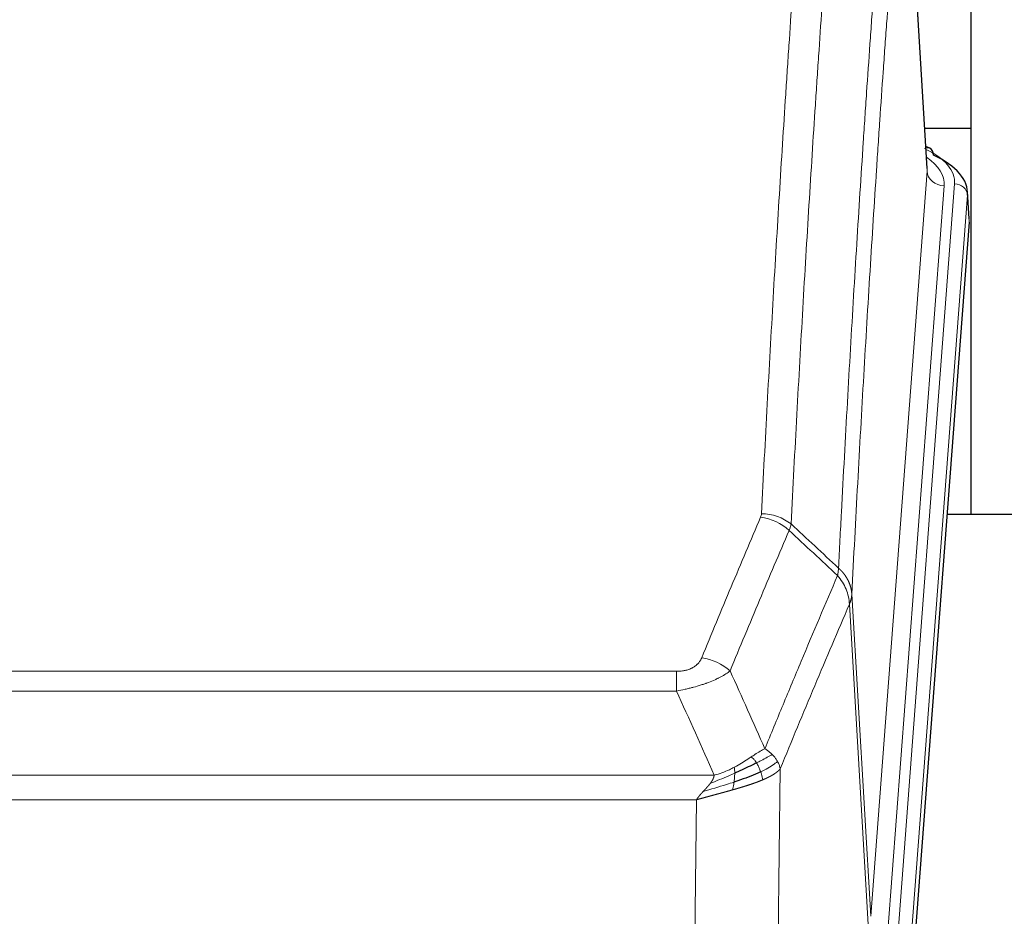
# Model space of a CAD drawing. Header units: inches. Extents: x 0 to 23760, y -13 to 16800.
# Tile 262 of 266: x 21047 to 21276, y 14096 to 14304. Entities that reach past the tile are written whole.
import ezdxf

# ---------------------------------------------------------------- set-up
doc = ezdxf.new("R2010")
doc.units = ezdxf.units.IN
doc.layers.add('1', color=7, linetype='Continuous', true_color=0xffffff)

msp = doc.modelspace()

# ---------------------------------------------------------------- linework, layer by layer
at = {"layer": '1', "color": 2, "linetype": 'Continuous', "lineweight": 25}
for p, q in [((21268.123, 14278.986), (21268.123, 14382.095)), ((21257.891, 14269.592), (21252.641, 14356.229)), ((21257.27, 14278.986), (21268.123, 14278.986)), ((21268.123, 14189.411), (21268.123, 14278.986)), ((21258.523, 14274.299), (21257.58, 14274.734)), ((21267.651, 14257.959), (21267.27, 14264.241)), ((21267.645, 14257.175), (21254.527, 14083.722)), ((21340.463, 14189.411), (21262.52, 14189.411))]:
    msp.add_line(p, q, dxfattribs=at)
at = {"layer": '1', "color": 110, "linetype": 'Continuous', "lineweight": 13}
for p, q in [((21257.887, 14269.016), (21252.639, 14355.606)), ((21244.82, 14096.243), (21257.887, 14269.016)), ((21261.879, 14265.59), (21248.813, 14092.817)), ((21251.16, 14092.664), (21264.271, 14266.025)), ((21267.265, 14263.455), (21254.154, 14090.094)), ((21267.645, 14257.175), (21267.265, 14263.455)), ((21240.444, 14170.92), (21244.82, 14096.243)), ((21244.239, 14094.334), (21239.888, 14168.586)), ((20994.452, 14153.039), (21199.794, 14153.039)), ((21199.794, 14148.475), (21199.794, 14153.039)), ((21199.794, 14148.475), (20994.452, 14148.475)), ((21223.845, 14130.442), (21222.887, 14054.791)), ((20985.72, 14128.996), (21208.526, 14128.996)), ((21204.413, 14123.252), (20989.833, 14123.252)), ((21203.445, 14046.756), (21204.413, 14123.252))]:
    msp.add_line(p, q, dxfattribs=at)
for centre, major_axis, ratio, start_param, end_param in [((21240.251, 14266.399), (24.034, 0.016), 0.461198, 6.2480186, 7.0671317), ((21257.265, 14271.575), (1.258, 2.724), 0.6272114, 6.2831797, 6.7581181), ((21237.86, 14265.964), (24.034, 0.016), 0.461198, 6.2480186, 6.8801307), ((21261.879, 14269.138), (3.989, -0.302), 0.8864705, 3.2608937, 4.7793301), ((21264.271, 14263.364), (2.991, -0.226), 0.8864705, 0.119301, 1.6377375), ((21219.49, 14181.291), (-9.987, 0.512), 0.8285973, 3.9974013, 4.7548106), ((21219.303, 14180.499), (-9.188, 3.948), 0.8056434, 4.2999866, 5.045624), ((21205.641, 14148.037), (9.245, -3.812), 0.7933159, 1.14397, 1.886928)]:
    msp.add_ellipse(centre, major_axis=major_axis, ratio=ratio, start_param=start_param, end_param=end_param, dxfattribs=at)
at = {"layer": '1', "color": 2, "linetype": 'Continuous', "lineweight": 25}
for centre, major_axis, ratio, start_param, end_param in [((21257.265, 14271.575), (1.258, 2.724), 0.6272114, 5.3993548, 6.2831797), ((21240.251, 14263.738), (27.03, 0.194), 0.4633579, 6.2451225, 7.0642357)]:
    msp.add_ellipse(centre, major_axis=major_axis, ratio=ratio, start_param=start_param, end_param=end_param, dxfattribs=at)
at = {"layer": '1', "color": 110, "linetype": 'Continuous', "lineweight": 13}
for points, knots in [([(21219.49, 14189.58), (21219.928, 14198.159), (21220.818, 14215.077), (21221.739, 14231.52), (21222.441, 14243.672), (21222.677, 14247.694), (21223.153, 14255.676), (21223.392, 14259.638), (21224.118, 14271.433), (21224.609, 14279.175), (21225.233, 14288.699), (21225.358, 14290.596), (21225.609, 14294.375), (21225.987, 14300.019), (21226.37, 14305.593), (21227.141, 14316.648), (21228.183, 14331.137), (21229.79, 14352.122), (21230.891, 14365.612), (21231.449, 14372.232)], [0, 0, 0, 0, 0.125, 0.25, 0.25, 0.3125, 0.3125, 0.375, 0.375, 0.5, 0.5, 0.53125, 0.53125, 0.5625, 0.625, 0.625, 0.75, 0.875, 1, 1, 1, 1]), ([(21238.332, 14369.642), (21237.774, 14363.03), (21236.672, 14349.555), (21235.062, 14328.595), (21234.018, 14314.122), (21233.247, 14303.081), (21232.863, 14297.513), (21232.485, 14291.875), (21232.233, 14288.101), (21232.108, 14286.206), (21231.483, 14276.693), (21230.991, 14268.96), (21230.265, 14257.179), (21230.025, 14253.222), (21229.549, 14245.249), (21229.312, 14241.232), (21228.609, 14229.094), (21227.687, 14212.671), (21226.796, 14195.772), (21226.358, 14187.204)], [0, 0, 0, 0, 0.125, 0.25, 0.375, 0.375, 0.4375, 0.46875, 0.46875, 0.5, 0.5, 0.625, 0.625, 0.6875, 0.6875, 0.75, 0.75, 0.875, 1, 1, 1, 1]), ([(21237.354, 14176.982), (21237.41, 14178.072), (21237.466, 14179.16), (21237.578, 14181.333), (21237.747, 14184.586), (21238.142, 14192.136), (21238.486, 14198.538), (21239.179, 14211.247), (21240.119, 14227.945), (21241.578, 14252.246), (21242.582, 14267.951), (21243.156, 14276.645), (21243.22, 14277.609), (21243.348, 14279.533), (21243.54, 14282.413), (21243.992, 14289.092), (21244.383, 14294.744), (21244.712, 14299.415), (21244.778, 14300.347), (21244.91, 14302.207), (21245.108, 14304.991), (21245.573, 14311.445), (21245.976, 14316.903), (21246.787, 14327.722), (21247.885, 14341.887), (21249.012, 14355.531), (21249.584, 14362.222)], [0, 0, 0, 0, 0.015625, 0.015625, 0.03125, 0.0625, 0.125, 0.125, 0.25, 0.375, 0.5, 0.5, 0.515625, 0.515625, 0.53125, 0.5625, 0.625, 0.625, 0.640625, 0.640625, 0.65625, 0.6875, 0.75, 0.75, 0.875, 1, 1, 1, 1]), ([(21252.639, 14355.606), (21252.069, 14348.933), (21250.945, 14335.327), (21249.85, 14321.203), (21249.041, 14310.415), (21248.639, 14304.972), (21248.176, 14298.537), (21247.978, 14295.761), (21247.846, 14293.906), (21247.781, 14292.977), (21247.453, 14288.32), (21247.063, 14282.684), (21246.612, 14276.025), (21246.421, 14273.154), (21246.293, 14271.235), (21246.229, 14270.274), (21245.657, 14261.606), (21244.655, 14245.949), (21243.201, 14221.723), (21241.794, 14196.755), (21240.889, 14179.614), (21240.444, 14170.92)], [0, 0, 0, 0, 0.125, 0.25, 0.25, 0.3125, 0.34375, 0.359375, 0.359375, 0.375, 0.375, 0.4375, 0.46875, 0.484375, 0.484375, 0.5, 0.5, 0.625, 0.75, 0.875, 1, 1, 1, 1]), ([(21219.49, 14189.58), (21219.483, 14189.446), (21219.464, 14189.313), (21219.402, 14189.048), (21219.359, 14188.916), (21219.303, 14188.785)], [0, 0, 0, 0, 0.5, 0.5, 1, 1, 1, 1]), ([(21205.641, 14156.193), (21206.775, 14158.954), (21207.911, 14161.705), (21210.183, 14167.182), (21211.321, 14169.91), (21214.736, 14178.058), (21217.017, 14183.444), (21219.303, 14188.785)], [0, 0, 0, 0, 0.25, 0.25, 0.5, 0.5, 1, 1, 1, 1]), ([(21225.899, 14185.698), (21223.611, 14180.362), (21221.327, 14174.98), (21217.907, 14166.84), (21216.769, 14164.115), (21214.493, 14158.642), (21213.357, 14155.894), (21212.221, 14153.135)], [0, 0, 0, 0, 0.5, 0.5, 0.75, 0.75, 1, 1, 1, 1]), ([(21237.354, 14176.982), (21237.334, 14176.718), (21237.318, 14176.431), (21237.26, 14175.841), (21237.217, 14175.538), (21237.142, 14175.244)], [0, 0, 0, 0, 0.5, 0.5, 1, 1, 1, 1]), ([(21237.354, 14176.982), (21237.367, 14176.97), (21237.392, 14176.947), (21237.43, 14176.913), (21237.469, 14176.878), (21237.507, 14176.843), (21237.545, 14176.807), (21237.584, 14176.77), (21237.622, 14176.734), (21237.661, 14176.696), (21237.699, 14176.659), (21237.738, 14176.62), (21237.777, 14176.582), (21237.816, 14176.543), (21237.855, 14176.503), (21237.894, 14176.463), (21237.933, 14176.422), (21237.972, 14176.381), (21238.011, 14176.34), (21238.051, 14176.298), (21238.09, 14176.255), (21238.129, 14176.212), (21238.168, 14176.168), (21238.208, 14176.124), (21238.247, 14176.08), (21238.286, 14176.035), (21238.325, 14175.989), (21238.364, 14175.943), (21238.403, 14175.896), (21238.442, 14175.849), (21238.481, 14175.801), (21238.52, 14175.753), (21238.559, 14175.705), (21238.598, 14175.655), (21238.636, 14175.605), (21238.675, 14175.555), (21238.713, 14175.504), (21238.751, 14175.453), (21238.789, 14175.401), (21238.827, 14175.348), (21238.865, 14175.295), (21238.903, 14175.242), (21238.94, 14175.188), (21238.978, 14175.133), (21239.015, 14175.078), (21239.052, 14175.022), (21239.088, 14174.965), (21239.125, 14174.909), (21239.161, 14174.851), (21239.197, 14174.793), (21239.233, 14174.734), (21239.268, 14174.675), (21239.303, 14174.616), (21239.338, 14174.555), (21239.373, 14174.494), (21239.407, 14174.433), (21239.441, 14174.371), (21239.475, 14174.309), (21239.508, 14174.246), (21239.543, 14174.177), (21239.58, 14174.104), (21239.618, 14174.027), (21239.656, 14173.949), (21239.693, 14173.87), (21239.729, 14173.792), (21239.764, 14173.713), (21239.798, 14173.634), (21239.831, 14173.554), (21239.864, 14173.475), (21239.896, 14173.395), (21239.926, 14173.315), (21239.956, 14173.234), (21239.986, 14173.154), (21240.014, 14173.073), (21240.041, 14172.992), (21240.068, 14172.911), (21240.094, 14172.829), (21240.119, 14172.748), (21240.143, 14172.666), (21240.166, 14172.584), (21240.188, 14172.502), (21240.21, 14172.42), (21240.23, 14172.337), (21240.25, 14172.255), (21240.268, 14172.172), (21240.286, 14172.089), (21240.303, 14172.006), (21240.32, 14171.923), (21240.335, 14171.84), (21240.349, 14171.757), (21240.363, 14171.673), (21240.375, 14171.59), (21240.387, 14171.506), (21240.398, 14171.423), (21240.408, 14171.339), (21240.417, 14171.255), (21240.425, 14171.172), (21240.432, 14171.088), (21240.439, 14171.004), (21240.442, 14170.948), (21240.444, 14170.92)], [0, 0, 0, 0, 0.0069372, 0.0139334, 0.0209887, 0.028103, 0.0352764, 0.0425088, 0.0498003, 0.0571509, 0.0645605, 0.0720292, 0.0795569, 0.0871437, 0.0947896, 0.1024945, 0.1102584, 0.1180815, 0.1259636, 0.1339048, 0.141905, 0.1499643, 0.1580827, 0.1662601, 0.1744966, 0.1827922, 0.1911468, 0.1995605, 0.2080333, 0.2165651, 0.225156, 0.233806, 0.2425151, 0.2512832, 0.2601104, 0.2689967, 0.277942, 0.2869465, 0.29601, 0.3051325, 0.3143142, 0.3235549, 0.3328547, 0.3422136, 0.3516315, 0.3611085, 0.3706446, 0.3802398, 0.3898941, 0.3996074, 0.4093798, 0.4192113, 0.4291019, 0.4390515, 0.4490602, 0.459128, 0.4692549, 0.4794409, 0.4896859, 0.4999901, 0.5124905, 0.524991, 0.5374914, 0.5499918, 0.5624922, 0.5749926, 0.587493, 0.5999934, 0.6124937, 0.6249941, 0.6374944, 0.6499948, 0.6624951, 0.6749954, 0.6874957, 0.699996, 0.7124963, 0.7249966, 0.7374968, 0.7499971, 0.7624973, 0.7749976, 0.7874978, 0.799998, 0.8124982, 0.8249984, 0.8374986, 0.8499988, 0.8624989, 0.8749991, 0.8874992, 0.8999993, 0.9124995, 0.9249996, 0.9374997, 0.9499998, 0.9624998, 0.9749999, 0.9875, 1, 1, 1, 1]), ([(21220.289, 14135.087), (21221.686, 14138.502), (21223.086, 14141.9), (21225.888, 14148.662), (21227.291, 14152.026), (21231.505, 14162.065), (21234.32, 14168.689), (21237.142, 14175.244)], [0, 0, 0, 0, 0.25, 0.25, 0.5, 0.5, 1, 1, 1, 1]), ([(21237.142, 14175.244), (21237.551, 14174.761), (21237.924, 14174.251), (21238.582, 14173.187), (21238.868, 14172.634), (21239.339, 14171.503), (21239.525, 14170.924), (21239.789, 14169.757), (21239.866, 14169.17), (21239.888, 14168.586)], [0, 0, 0, 0, 0.25, 0.25, 0.5, 0.5, 0.75, 0.75, 1, 1, 1, 1]), ([(21240.444, 14170.92), (21240.443, 14170.913), (21240.442, 14170.887), (21240.439, 14170.83), (21240.432, 14170.739), (21240.42, 14170.612), (21240.401, 14170.45), (21240.373, 14170.252), (21240.331, 14170.02), (21240.287, 14169.821), (21240.249, 14169.667), (21240.223, 14169.571), (21240.197, 14169.477), (21240.17, 14169.386), (21240.143, 14169.296), (21240.115, 14169.209), (21240.087, 14169.124), (21240.059, 14169.041), (21240.03, 14168.96), (21240.001, 14168.881), (21239.973, 14168.804), (21239.944, 14168.73), (21239.916, 14168.657), (21239.897, 14168.61), (21239.888, 14168.586)], [0, 0, 0, 0, 0.0092499, 0.0337179, 0.073404, 0.128308, 0.1984299, 0.2837694, 0.3843264, 0.5001005, 0.5424888, 0.5838484, 0.6241794, 0.6634821, 0.7017567, 0.7390032, 0.7752221, 0.8104134, 0.8445775, 0.8777146, 0.909825, 0.9409091, 0.9709673, 1, 1, 1, 1]), ([(21239.888, 14168.586), (21237.202, 14162.354), (21234.522, 14156.058), (21230.511, 14146.522), (21229.176, 14143.328), (21226.508, 14136.908), (21225.176, 14133.682), (21223.845, 14130.442)], [0, 0, 0, 0, 0.5, 0.5, 0.75, 0.75, 1, 1, 1, 1]), ([(21205.641, 14156.193), (21205.62, 14156.142), (21205.598, 14156.091), (21205.552, 14155.989), (21205.528, 14155.938), (21205.453, 14155.787), (21205.398, 14155.687), (21205.28, 14155.489), (21205.217, 14155.392), (21205.08, 14155.199), (21205.007, 14155.104), (21204.85, 14154.916), (21204.766, 14154.823), (21204.63, 14154.687), (21204.584, 14154.641), (21204.487, 14154.552), (21204.437, 14154.508), (21204.284, 14154.377), (21204.176, 14154.292), (21203.948, 14154.129), (21203.828, 14154.05), (21203.638, 14153.937), (21203.541, 14153.882), (21203.44, 14153.829), (21203.372, 14153.793), (21203.338, 14153.776), (21203.163, 14153.69), (21203.019, 14153.627), (21202.572, 14153.45), (21202.255, 14153.351), (21201.835, 14153.251), (21201.75, 14153.232), (21201.577, 14153.198), (21201.49, 14153.182), (21201.228, 14153.138), (21201.052, 14153.114), (21200.697, 14153.076), (21200.519, 14153.062), (21200.159, 14153.043), (21199.977, 14153.039), (21199.794, 14153.039)], [0, 0, 0, 0, 0.03125, 0.03125, 0.0625, 0.0625, 0.125, 0.125, 0.1875, 0.1875, 0.25, 0.25, 0.3125, 0.3125, 0.34375, 0.34375, 0.375, 0.375, 0.4375, 0.4375, 0.5, 0.5, 0.53125, 0.546875, 0.546875, 0.5625, 0.5625, 0.625, 0.625, 0.75, 0.75, 0.78125, 0.78125, 0.8125, 0.8125, 0.875, 0.875, 0.9375, 0.9375, 1, 1, 1, 1]), ([(21212.221, 14153.135), (21211.924, 14152.902), (21211.597, 14152.672), (21210.885, 14152.214), (21210.498, 14151.987), (21209.87, 14151.651), (21209.598, 14151.512), (21209.313, 14151.373), (21209.197, 14151.318), (21209.139, 14151.29), (21208.964, 14151.208), (21208.845, 14151.153), (21208.243, 14150.882), (21207.734, 14150.671), (21207.061, 14150.416), (21206.925, 14150.365), (21206.718, 14150.289), (21206.649, 14150.264), (21206.509, 14150.215), (21206.439, 14150.19), (21206.087, 14150.067), (21205.8, 14149.971), (21204.924, 14149.69), (21204.319, 14149.512), (21203.615, 14149.323), (21203.537, 14149.302), (21203.379, 14149.261), (21203.3, 14149.24), (21203.062, 14149.179), (21202.903, 14149.139), (21202.423, 14149.022), (21202.1, 14148.946), (21201.125, 14148.729), (21200.465, 14148.597), (21199.794, 14148.475)], [0, 0, 0, 0, 0.125, 0.125, 0.25, 0.25, 0.3125, 0.328125, 0.328125, 0.34375, 0.34375, 0.375, 0.375, 0.5, 0.5, 0.53125, 0.53125, 0.546875, 0.546875, 0.5625, 0.5625, 0.625, 0.625, 0.75, 0.75, 0.765625, 0.765625, 0.78125, 0.78125, 0.8125, 0.8125, 0.875, 0.875, 1, 1, 1, 1]), ([(21220.289, 14135.087), (21219.595, 14134.76), (21218.829, 14134.294), (21217.702, 14133.574), (21217.412, 14133.386), (21217.113, 14133.192)], [0, 0, 0, 0, 0.75, 0.75, 1, 1, 1, 1]), ([(21221.996, 14133.743), (21221.873, 14133.867), (21221.745, 14133.988), (21221.412, 14134.284), (21221.202, 14134.455), (21220.76, 14134.782), (21220.529, 14134.939), (21220.289, 14135.087)], [0, 0, 0, 0, 0.25, 0.25, 0.625, 0.625, 1, 1, 1, 1]), ([(21217.113, 14133.192), (21216.964, 14133.095), (21216.812, 14132.997), (21216.198, 14132.6), (21215.718, 14132.293), (21214.724, 14131.679), (21214.21, 14131.372), (21213.503, 14130.978), (21213.324, 14130.88), (21213.144, 14130.784)], [0, 0, 0, 0, 0.125, 0.125, 0.5, 0.5, 0.875, 0.875, 1, 1, 1, 1]), ([(21218.337, 14131.812), (21218.239, 14131.967), (21218.137, 14132.115), (21217.88, 14132.459), (21217.723, 14132.643), (21217.412, 14132.958), (21217.259, 14133.09), (21217.113, 14133.192)], [0, 0, 0, 0, 0.25, 0.25, 0.625, 0.625, 1, 1, 1, 1]), ([(21221.996, 14133.743), (21221.297, 14133.36), (21220.426, 14132.888), (21219.066, 14132.182), (21218.709, 14132), (21218.337, 14131.812)], [0, 0, 0, 0, 0.75, 0.75, 1, 1, 1, 1]), ([(21223.206, 14132.155), (21222.594, 14131.571), (21221.698, 14130.962), (21220.168, 14130.147), (21219.758, 14129.943), (21219.323, 14129.739)], [0, 0, 0, 0, 0.75, 0.75, 1, 1, 1, 1]), ([(21223.206, 14132.155), (21223.167, 14132.224), (21223.127, 14132.294), (21222.959, 14132.569), (21222.82, 14132.773), (21222.517, 14133.171), (21222.352, 14133.366), (21222.117, 14133.618), (21222.057, 14133.681), (21221.996, 14133.743)], [0, 0, 0, 0, 0.125, 0.125, 0.5, 0.5, 0.875, 0.875, 1, 1, 1, 1]), ([(21223.845, 14130.442), (21223.761, 14130.875), (21223.619, 14131.308), (21223.356, 14131.875), (21223.284, 14132.015), (21223.206, 14132.155)], [0, 0, 0, 0, 0.75, 0.75, 1, 1, 1, 1]), ([(21213.144, 14130.784), (21212.783, 14130.593), (21212.416, 14130.407), (21210.922, 14129.704), (21209.746, 14129.262), (21208.526, 14128.996)], [0, 0, 0, 0, 0.25, 0.25, 1, 1, 1, 1]), ([(21213.294, 14129.415), (21213.296, 14129.57), (21213.294, 14129.718), (21213.281, 14130.061), (21213.265, 14130.245), (21213.216, 14130.557), (21213.184, 14130.687), (21213.144, 14130.784)], [0, 0, 0, 0, 0.25, 0.25, 0.625, 0.625, 1, 1, 1, 1]), ([(21219.323, 14129.739), (21219.292, 14129.827), (21219.26, 14129.916), (21219.126, 14130.273), (21219.013, 14130.544), (21218.763, 14131.072), (21218.627, 14131.33), (21218.436, 14131.655), (21218.387, 14131.734), (21218.337, 14131.812)], [0, 0, 0, 0, 0.125, 0.125, 0.5, 0.5, 0.875, 0.875, 1, 1, 1, 1]), ([(21223.845, 14130.442), (21223.839, 14130.434), (21223.827, 14130.42), (21223.809, 14130.399), (21223.791, 14130.377), (21223.773, 14130.356), (21223.754, 14130.335), (21223.735, 14130.313), (21223.716, 14130.292), (21223.697, 14130.271), (21223.678, 14130.25), (21223.658, 14130.23), (21223.639, 14130.209), (21223.619, 14130.188), (21223.599, 14130.168), (21223.579, 14130.147), (21223.559, 14130.127), (21223.538, 14130.107), (21223.518, 14130.087), (21223.497, 14130.066), (21223.476, 14130.046), (21223.455, 14130.026), (21223.434, 14130.007), (21223.413, 14129.987), (21223.392, 14129.967), (21223.37, 14129.948), (21223.349, 14129.928), (21223.327, 14129.909), (21223.305, 14129.889), (21223.283, 14129.87), (21223.261, 14129.851), (21223.239, 14129.832), (21223.217, 14129.813), (21223.194, 14129.794), (21223.172, 14129.775), (21223.149, 14129.756), (21223.126, 14129.738), (21223.103, 14129.719), (21223.08, 14129.701), (21223.057, 14129.682), (21223.034, 14129.664), (21223.011, 14129.646), (21222.988, 14129.628), (21222.964, 14129.61), (21222.941, 14129.592), (21222.917, 14129.574), (21222.894, 14129.556), (21222.87, 14129.538), (21222.846, 14129.521), (21222.822, 14129.503), (21222.798, 14129.486), (21222.774, 14129.468), (21222.75, 14129.451), (21222.726, 14129.434), (21222.702, 14129.417), (21222.678, 14129.399), (21222.653, 14129.383), (21222.629, 14129.366), (21222.605, 14129.349), (21222.58, 14129.332), (21222.556, 14129.316), (21222.531, 14129.299), (21222.507, 14129.283), (21222.482, 14129.266), (21222.457, 14129.25), (21222.433, 14129.234), (21222.408, 14129.217), (21222.383, 14129.201), (21222.358, 14129.185), (21222.333, 14129.17), (21222.308, 14129.154), (21222.284, 14129.138), (21222.259, 14129.122), (21222.234, 14129.107), (21222.209, 14129.091), (21222.184, 14129.076), (21222.159, 14129.061), (21222.134, 14129.045), (21222.109, 14129.03), (21222.084, 14129.015), (21222.058, 14129), (21222.033, 14128.985), (21222.008, 14128.97), (21221.983, 14128.956), (21221.958, 14128.941), (21221.933, 14128.926), (21221.908, 14128.912), (21221.883, 14128.897), (21221.858, 14128.883), (21221.833, 14128.869), (21221.808, 14128.855), (21221.783, 14128.84), (21221.758, 14128.826), (21221.733, 14128.812), (21221.708, 14128.798), (21221.683, 14128.785), (21221.658, 14128.771), (21221.633, 14128.757), (21221.608, 14128.744), (21221.583, 14128.73), (21221.558, 14128.717), (21221.533, 14128.703), (21221.508, 14128.69), (21221.484, 14128.677), (21221.459, 14128.664), (21221.434, 14128.651), (21221.409, 14128.638), (21221.385, 14128.625), (21221.36, 14128.612), (21221.336, 14128.599), (21221.311, 14128.587), (21221.287, 14128.574), (21221.262, 14128.562), (21221.238, 14128.549), (21221.213, 14128.537), (21221.189, 14128.524), (21221.165, 14128.512), (21221.141, 14128.5), (21221.117, 14128.488), (21221.092, 14128.476), (21221.068, 14128.464), (21221.044, 14128.452), (21221.021, 14128.441), (21220.997, 14128.429), (21220.973, 14128.417), (21220.949, 14128.406), (21220.926, 14128.394), (21220.902, 14128.383), (21220.878, 14128.371), (21220.855, 14128.36), (21220.832, 14128.349), (21220.808, 14128.338), (21220.785, 14128.327), (21220.762, 14128.316), (21220.739, 14128.305), (21220.716, 14128.294), (21220.693, 14128.283), (21220.67, 14128.273), (21220.647, 14128.262), (21220.624, 14128.251), (21220.602, 14128.241), (21220.579, 14128.231), (21220.557, 14128.22), (21220.534, 14128.21), (21220.512, 14128.2), (21220.49, 14128.19), (21220.468, 14128.18), (21220.446, 14128.17), (21220.424, 14128.16), (21220.402, 14128.15), (21220.38, 14128.14), (21220.358, 14128.13), (21220.337, 14128.121), (21220.315, 14128.111), (21220.294, 14128.102), (21220.273, 14128.092), (21220.252, 14128.083), (21220.231, 14128.073), (21220.21, 14128.064), (21220.189, 14128.055), (21220.168, 14128.046), (21220.147, 14128.037), (21220.127, 14128.028), (21220.106, 14128.019), (21220.086, 14128.01), (21220.066, 14128.001), (21220.046, 14127.993), (21220.026, 14127.984), (21220.006, 14127.975), (21219.986, 14127.967), (21219.966, 14127.958), (21219.947, 14127.95), (21219.927, 14127.942), (21219.908, 14127.934), (21219.889, 14127.925), (21219.87, 14127.917), (21219.851, 14127.909), (21219.832, 14127.901), (21219.82, 14127.896), (21219.813, 14127.893)], [0, 0, 0, 0, 0.0080212, 0.0160154, 0.0239827, 0.0319231, 0.0398365, 0.0477229, 0.0555824, 0.0634149, 0.0712205, 0.0789992, 0.0867509, 0.0944756, 0.1021734, 0.1098443, 0.1174881, 0.1251051, 0.1326951, 0.1402581, 0.1477942, 0.1553034, 0.1627856, 0.1702408, 0.1776691, 0.1850704, 0.1924448, 0.1997923, 0.2071128, 0.2144063, 0.2216729, 0.2289126, 0.2361253, 0.243311, 0.2504698, 0.2576016, 0.2647065, 0.2717845, 0.2788355, 0.2858595, 0.2928566, 0.2998268, 0.30677, 0.3136862, 0.3205755, 0.3274379, 0.3342733, 0.3410817, 0.3478632, 0.3546178, 0.3613454, 0.3680461, 0.3747198, 0.3813665, 0.3879863, 0.3945792, 0.4011451, 0.4076841, 0.4141961, 0.4206811, 0.4271393, 0.4335704, 0.4399746, 0.4463519, 0.4527022, 0.4590256, 0.465322, 0.4715915, 0.477834, 0.4840496, 0.4902382, 0.4963999, 0.5025346, 0.5086424, 0.5147232, 0.5207771, 0.526804, 0.532804, 0.5387771, 0.5447232, 0.5506423, 0.5565345, 0.5623997, 0.568238, 0.5740494, 0.5798338, 0.5855912, 0.5913217, 0.5970253, 0.6027019, 0.6083515, 0.6139742, 0.61957, 0.6251388, 0.6306807, 0.6361956, 0.6416836, 0.6471446, 0.6525787, 0.6579858, 0.663366, 0.6687192, 0.6740455, 0.6793448, 0.6846172, 0.6898627, 0.6950812, 0.7002727, 0.7054373, 0.710575, 0.7156857, 0.7207694, 0.7258262, 0.7308561, 0.735859, 0.740835, 0.745784, 0.7507061, 0.7556012, 0.7604694, 0.7653107, 0.7701249, 0.7749123, 0.7796727, 0.7844061, 0.7891127, 0.7937922, 0.7984448, 0.8030705, 0.8076692, 0.812241, 0.8167858, 0.8213037, 0.8257947, 0.8302587, 0.8346957, 0.8391058, 0.843489, 0.8478452, 0.8521745, 0.8564768, 0.8607522, 0.8650006, 0.8692221, 0.8734166, 0.8775842, 0.8817249, 0.8858386, 0.8899254, 0.8939852, 0.8980181, 0.902024, 0.906003, 0.909955, 0.9138802, 0.9177783, 0.9216495, 0.9254938, 0.9293111, 0.9331015, 0.936865, 0.9406015, 0.944311, 0.9479937, 0.9516493, 0.9552781, 0.9588799, 0.9624547, 0.9660026, 0.9695236, 0.9730176, 0.9764847, 0.9799249, 0.9833381, 0.9867243, 0.9900837, 0.993416, 0.9967215, 1, 1, 1, 1]), ([(21213.294, 14129.415), (21212.836, 14129.211), (21212.373, 14129.007), (21210.502, 14128.203), (21209.066, 14127.619), (21207.655, 14127.097)], [0, 0, 0, 0, 0.25, 0.25, 1, 1, 1, 1]), ([(21207.655, 14127.097), (21207.663, 14127.108), (21207.679, 14127.129), (21207.703, 14127.161), (21207.726, 14127.193), (21207.749, 14127.225), (21207.772, 14127.256), (21207.794, 14127.288), (21207.816, 14127.319), (21207.838, 14127.351), (21207.859, 14127.382), (21207.88, 14127.413), (21207.9, 14127.444), (21207.921, 14127.475), (21207.941, 14127.506), (21207.96, 14127.537), (21207.98, 14127.567), (21207.999, 14127.598), (21208.017, 14127.628), (21208.036, 14127.659), (21208.054, 14127.689), (21208.071, 14127.719), (21208.089, 14127.749), (21208.106, 14127.779), (21208.122, 14127.809), (21208.139, 14127.839), (21208.155, 14127.868), (21208.17, 14127.898), (21208.186, 14127.927), (21208.201, 14127.957), (21208.215, 14127.986), (21208.23, 14128.015), (21208.244, 14128.044), (21208.258, 14128.073), (21208.271, 14128.102), (21208.284, 14128.131), (21208.297, 14128.159), (21208.309, 14128.188), (21208.321, 14128.216), (21208.333, 14128.244), (21208.344, 14128.273), (21208.355, 14128.301), (21208.366, 14128.329), (21208.376, 14128.357), (21208.386, 14128.384), (21208.396, 14128.412), (21208.405, 14128.44), (21208.414, 14128.467), (21208.423, 14128.495), (21208.432, 14128.522), (21208.44, 14128.549), (21208.447, 14128.576), (21208.455, 14128.603), (21208.462, 14128.63), (21208.469, 14128.657), (21208.475, 14128.684), (21208.481, 14128.71), (21208.487, 14128.737), (21208.492, 14128.763), (21208.497, 14128.789), (21208.502, 14128.815), (21208.506, 14128.842), (21208.51, 14128.867), (21208.514, 14128.893), (21208.518, 14128.919), (21208.521, 14128.945), (21208.524, 14128.97), (21208.525, 14128.987), (21208.526, 14128.996)], [0, 0, 0, 0, 0.0185022, 0.0368847, 0.0551481, 0.073293, 0.0913199, 0.1092294, 0.1270222, 0.1446988, 0.1622598, 0.1797059, 0.1970378, 0.2142561, 0.2313614, 0.2483544, 0.265236, 0.2820066, 0.2986672, 0.3152184, 0.331661, 0.3479958, 0.3642235, 0.380345, 0.3963611, 0.4122725, 0.4280803, 0.4437851, 0.459388, 0.4748898, 0.4902915, 0.5055939, 0.5207981, 0.535905, 0.5509156, 0.565831, 0.5806521, 0.5953801, 0.6100159, 0.6245607, 0.6390157, 0.6533819, 0.6676604, 0.6818526, 0.6959596, 0.7099825, 0.7239227, 0.7377815, 0.75156, 0.7652597, 0.7788818, 0.7924277, 0.8058989, 0.8192966, 0.8326224, 0.8458776, 0.8590638, 0.8721825, 0.8852351, 0.8982233, 0.9111485, 0.9240124, 0.9368166, 0.9495628, 0.9622525, 0.9748874, 0.9874694, 1, 1, 1, 1]), ([(21219.813, 14127.893), (21219.799, 14127.887), (21219.769, 14127.875), (21219.725, 14127.856), (21219.681, 14127.838), (21219.636, 14127.819), (21219.592, 14127.801), (21219.547, 14127.782), (21219.503, 14127.764), (21219.458, 14127.745), (21219.413, 14127.727), (21219.368, 14127.709), (21219.323, 14127.691), (21219.277, 14127.672), (21219.232, 14127.654), (21219.187, 14127.636), (21219.141, 14127.618), (21219.095, 14127.6), (21219.05, 14127.582), (21219.004, 14127.564), (21218.958, 14127.546), (21218.912, 14127.529), (21218.866, 14127.511), (21218.82, 14127.493), (21218.774, 14127.475), (21218.727, 14127.457), (21218.681, 14127.44), (21218.634, 14127.422), (21218.588, 14127.405), (21218.541, 14127.387), (21218.495, 14127.37), (21218.448, 14127.352), (21218.401, 14127.335), (21218.354, 14127.317), (21218.307, 14127.3), (21218.26, 14127.283), (21218.213, 14127.265), (21218.166, 14127.248), (21218.118, 14127.231), (21218.071, 14127.214), (21218.024, 14127.197), (21217.976, 14127.179), (21217.929, 14127.162), (21217.881, 14127.145), (21217.834, 14127.128), (21217.786, 14127.111), (21217.738, 14127.095), (21217.69, 14127.078), (21217.642, 14127.061), (21217.595, 14127.044), (21217.547, 14127.027), (21217.499, 14127.011), (21217.451, 14126.994), (21217.402, 14126.977), (21217.354, 14126.961), (21217.306, 14126.944), (21217.258, 14126.928), (21217.21, 14126.911), (21217.161, 14126.895), (21217.113, 14126.878), (21217.064, 14126.862), (21217.016, 14126.845), (21216.967, 14126.829), (21216.919, 14126.813), (21216.87, 14126.797), (21216.822, 14126.78), (21216.773, 14126.764), (21216.724, 14126.748), (21216.676, 14126.732), (21216.627, 14126.716), (21216.578, 14126.7), (21216.529, 14126.684), (21216.481, 14126.668), (21216.432, 14126.652), (21216.383, 14126.636), (21216.334, 14126.62), (21216.285, 14126.604), (21216.236, 14126.589), (21216.187, 14126.573), (21216.138, 14126.557), (21216.089, 14126.541), (21216.04, 14126.526), (21215.991, 14126.51), (21215.942, 14126.495), (21215.893, 14126.479), (21215.844, 14126.464), (21215.795, 14126.448), (21215.746, 14126.433), (21215.697, 14126.417), (21215.648, 14126.402), (21215.598, 14126.386), (21215.549, 14126.371), (21215.5, 14126.356), (21215.451, 14126.341), (21215.402, 14126.325), (21215.353, 14126.31), (21215.303, 14126.295), (21215.254, 14126.28), (21215.205, 14126.265), (21215.156, 14126.25), (21215.107, 14126.235), (21215.057, 14126.22), (21215.008, 14126.205), (21214.959, 14126.19), (21214.91, 14126.175), (21214.861, 14126.16), (21214.812, 14126.145), (21214.762, 14126.13), (21214.713, 14126.116), (21214.664, 14126.101), (21214.615, 14126.086), (21214.566, 14126.071), (21214.517, 14126.057), (21214.468, 14126.042), (21214.419, 14126.028), (21214.369, 14126.013), (21214.32, 14125.998), (21214.271, 14125.984), (21214.222, 14125.969), (21214.173, 14125.955), (21214.124, 14125.941), (21214.075, 14125.926), (21214.026, 14125.912), (21213.977, 14125.897), (21213.929, 14125.883), (21213.88, 14125.869), (21213.831, 14125.855), (21213.782, 14125.84), (21213.733, 14125.826), (21213.684, 14125.812), (21213.635, 14125.798), (21213.587, 14125.784), (21213.538, 14125.77), (21213.489, 14125.756), (21213.441, 14125.742), (21213.392, 14125.728), (21213.343, 14125.714), (21213.295, 14125.7), (21213.246, 14125.686), (21213.198, 14125.672), (21213.149, 14125.658), (21213.101, 14125.644), (21213.052, 14125.63), (21213.004, 14125.616), (21212.956, 14125.603), (21212.907, 14125.589), (21212.859, 14125.575), (21212.827, 14125.566), (21212.811, 14125.562)], [0, 0, 0, 0, 0.0076941, 0.0153765, 0.0230472, 0.0307061, 0.0383534, 0.045989, 0.0536129, 0.061225, 0.0688255, 0.0764143, 0.0839914, 0.0915567, 0.0991104, 0.1066524, 0.1141827, 0.1217013, 0.1292082, 0.1367034, 0.1441869, 0.1516588, 0.1591189, 0.1665674, 0.1740041, 0.1814292, 0.1888426, 0.1962444, 0.2036344, 0.2110128, 0.2183794, 0.2257344, 0.2330778, 0.2404094, 0.2477294, 0.2550377, 0.2623343, 0.2696193, 0.2768926, 0.2841542, 0.2914041, 0.2986424, 0.305869, 0.313084, 0.3202872, 0.3274789, 0.3346588, 0.3418271, 0.3489838, 0.3561287, 0.3632621, 0.3703837, 0.3774937, 0.3845921, 0.3916788, 0.3987539, 0.4058173, 0.412869, 0.4199092, 0.4269376, 0.4339544, 0.4409596, 0.4479532, 0.454935, 0.4619053, 0.4688639, 0.4758109, 0.4827462, 0.4896699, 0.496582, 0.5034825, 0.5103713, 0.5172485, 0.524114, 0.5309679, 0.5378102, 0.5446409, 0.55146, 0.5582674, 0.5650632, 0.5718474, 0.57862, 0.5853809, 0.5921303, 0.598868, 0.6055941, 0.6123087, 0.6190116, 0.6257029, 0.6323825, 0.6390506, 0.6457071, 0.652352, 0.6589853, 0.665607, 0.672217, 0.6788155, 0.6854024, 0.6919777, 0.6985414, 0.7050935, 0.7116341, 0.718163, 0.7246804, 0.7311862, 0.7376804, 0.744163, 0.750634, 0.7570935, 0.7635413, 0.7699776, 0.7764024, 0.7828155, 0.7892171, 0.7956072, 0.8019856, 0.8083525, 0.8147079, 0.8210516, 0.8273839, 0.8337045, 0.8400136, 0.8463112, 0.8525972, 0.8588716, 0.8651345, 0.8713859, 0.8776257, 0.8838539, 0.8900706, 0.8962758, 0.9024695, 0.9086516, 0.9148221, 0.9209812, 0.9271287, 0.9332646, 0.9393891, 0.945502, 0.9516034, 0.9576933, 0.9637717, 0.9698385, 0.9758938, 0.9819376, 0.9879699, 0.9939907, 1, 1, 1, 1]), ([(21213.125, 14127.355), (21213.137, 14127.442), (21213.149, 14127.529), (21213.194, 14127.882), (21213.223, 14128.151), (21213.266, 14128.677), (21213.281, 14128.934), (21213.292, 14129.258), (21213.293, 14129.337), (21213.294, 14129.415)], [0, 0, 0, 0, 0.125, 0.125, 0.5, 0.5, 0.875, 0.875, 1, 1, 1, 1]), ([(21219.813, 14127.893), (21219.742, 14128.254), (21219.643, 14128.713), (21219.441, 14129.388), (21219.385, 14129.562), (21219.323, 14129.739)], [0, 0, 0, 0, 0.75, 0.75, 1, 1, 1, 1]), ([(21212.811, 14125.562), (21212.789, 14125.555), (21212.746, 14125.543), (21212.681, 14125.525), (21212.616, 14125.506), (21212.551, 14125.488), (21212.486, 14125.47), (21212.42, 14125.451), (21212.355, 14125.433), (21212.29, 14125.415), (21212.225, 14125.396), (21212.16, 14125.378), (21212.095, 14125.36), (21212.03, 14125.342), (21211.964, 14125.324), (21211.899, 14125.305), (21211.834, 14125.287), (21211.769, 14125.269), (21211.704, 14125.251), (21211.638, 14125.233), (21211.573, 14125.215), (21211.508, 14125.197), (21211.443, 14125.179), (21211.377, 14125.161), (21211.312, 14125.143), (21211.247, 14125.125), (21211.182, 14125.107), (21211.116, 14125.089), (21211.051, 14125.071), (21210.986, 14125.053), (21210.921, 14125.035), (21210.856, 14125.017), (21210.79, 14124.999), (21210.725, 14124.982), (21210.66, 14124.964), (21210.595, 14124.946), (21210.53, 14124.928), (21210.464, 14124.91), (21210.399, 14124.893), (21210.334, 14124.875), (21210.269, 14124.857), (21210.204, 14124.839), (21210.139, 14124.822), (21210.074, 14124.804), (21210.009, 14124.786), (21209.944, 14124.769), (21209.879, 14124.751), (21209.814, 14124.733), (21209.749, 14124.716), (21209.684, 14124.698), (21209.619, 14124.681), (21209.554, 14124.663), (21209.49, 14124.645), (21209.425, 14124.628), (21209.36, 14124.61), (21209.295, 14124.593), (21209.231, 14124.575), (21209.166, 14124.558), (21209.101, 14124.54), (21209.037, 14124.523), (21208.972, 14124.505), (21208.908, 14124.488), (21208.843, 14124.47), (21208.779, 14124.453), (21208.714, 14124.436), (21208.65, 14124.418), (21208.586, 14124.401), (21208.522, 14124.383), (21208.457, 14124.366), (21208.393, 14124.349), (21208.329, 14124.331), (21208.265, 14124.314), (21208.201, 14124.297), (21208.137, 14124.279), (21208.073, 14124.262), (21208.009, 14124.245), (21207.945, 14124.227), (21207.881, 14124.21), (21207.818, 14124.193), (21207.754, 14124.176), (21207.69, 14124.158), (21207.627, 14124.141), (21207.563, 14124.124), (21207.5, 14124.107), (21207.436, 14124.089), (21207.373, 14124.072), (21207.31, 14124.055), (21207.246, 14124.038), (21207.183, 14124.021), (21207.12, 14124.003), (21207.057, 14123.986), (21206.994, 14123.969), (21206.931, 14123.952), (21206.868, 14123.935), (21206.805, 14123.918), (21206.743, 14123.9), (21206.68, 14123.883), (21206.617, 14123.866), (21206.555, 14123.849), (21206.492, 14123.832), (21206.43, 14123.815), (21206.368, 14123.798), (21206.305, 14123.781), (21206.243, 14123.763), (21206.181, 14123.746), (21206.119, 14123.729), (21206.057, 14123.712), (21205.995, 14123.695), (21205.933, 14123.678), (21205.871, 14123.661), (21205.81, 14123.644), (21205.748, 14123.627), (21205.687, 14123.61), (21205.625, 14123.593), (21205.564, 14123.576), (21205.502, 14123.559), (21205.441, 14123.541), (21205.38, 14123.524), (21205.319, 14123.507), (21205.258, 14123.49), (21205.197, 14123.473), (21205.136, 14123.456), (21205.076, 14123.439), (21205.015, 14123.422), (21204.954, 14123.405), (21204.894, 14123.388), (21204.833, 14123.371), (21204.773, 14123.354), (21204.713, 14123.337), (21204.653, 14123.32), (21204.593, 14123.303), (21204.533, 14123.286), (21204.473, 14123.269), (21204.433, 14123.257), (21204.413, 14123.252)], [0, 0, 0, 0, 0.0081592, 0.0163092, 0.0244501, 0.0325819, 0.0407045, 0.0488181, 0.0569225, 0.0650178, 0.0731041, 0.0811812, 0.0892493, 0.0973083, 0.1053581, 0.113399, 0.1214307, 0.1294534, 0.137467, 0.1454716, 0.1534671, 0.1614536, 0.169431, 0.1773994, 0.1853588, 0.1933091, 0.2012504, 0.2091827, 0.217106, 0.2250203, 0.2329256, 0.2408219, 0.2487092, 0.2565875, 0.2644568, 0.2723172, 0.2801686, 0.288011, 0.2958444, 0.303669, 0.3114845, 0.3192911, 0.3270888, 0.3348775, 0.3426574, 0.3504282, 0.3581902, 0.3659433, 0.3736874, 0.3814227, 0.389149, 0.3968665, 0.4045751, 0.4122748, 0.4199656, 0.4276476, 0.4353206, 0.4429849, 0.4506403, 0.4582868, 0.4659245, 0.4735534, 0.4811734, 0.4887846, 0.496387, 0.5039805, 0.5115653, 0.5191413, 0.5267084, 0.5342668, 0.5418164, 0.5493572, 0.5568893, 0.5644125, 0.5719271, 0.5794328, 0.5869298, 0.5944181, 0.6018976, 0.6093684, 0.6168305, 0.6242839, 0.6317285, 0.6391644, 0.6465917, 0.6540102, 0.6614201, 0.6688212, 0.6762137, 0.6835975, 0.6909727, 0.6983392, 0.705697, 0.7130462, 0.7203868, 0.7277187, 0.735042, 0.7423567, 0.7496628, 0.7569603, 0.7642491, 0.7715294, 0.7788011, 0.7860642, 0.7933187, 0.8005646, 0.807802, 0.8150309, 0.8222512, 0.8294629, 0.8366661, 0.8438608, 0.851047, 0.8582246, 0.8653938, 0.8725544, 0.8797065, 0.8868502, 0.8939854, 0.9011121, 0.9082303, 0.9153401, 0.9224414, 0.9295343, 0.9366187, 0.9436947, 0.9507623, 0.9578214, 0.9648722, 0.9719145, 0.9789485, 0.985974, 0.9929912, 1, 1, 1, 1]), ([(21213.125, 14127.355), (21212.547, 14127.164), (21211.96, 14126.976), (21209.586, 14126.234), (21207.756, 14125.704), (21205.984, 14125.2)], [0, 0, 0, 0, 0.25, 0.25, 1, 1, 1, 1]), ([(21205.984, 14125.2), (21205.998, 14125.215), (21206.026, 14125.246), (21206.068, 14125.291), (21206.108, 14125.334), (21206.148, 14125.377), (21206.186, 14125.419), (21206.224, 14125.459), (21206.26, 14125.498), (21206.295, 14125.536), (21206.329, 14125.573), (21206.363, 14125.609), (21206.395, 14125.644), (21206.426, 14125.678), (21206.456, 14125.71), (21206.485, 14125.741), (21206.513, 14125.771), (21206.539, 14125.8), (21206.565, 14125.828), (21206.59, 14125.855), (21206.614, 14125.881), (21206.636, 14125.905), (21206.658, 14125.929), (21206.678, 14125.951), (21206.698, 14125.972), (21206.716, 14125.992), (21206.733, 14126.01), (21206.75, 14126.028), (21206.765, 14126.045), (21206.779, 14126.06), (21206.792, 14126.074), (21206.804, 14126.087), (21206.815, 14126.099), (21206.825, 14126.11), (21206.834, 14126.12), (21206.842, 14126.128), (21206.849, 14126.136), (21206.855, 14126.142), (21206.859, 14126.147), (21206.872, 14126.161), (21206.892, 14126.184), (21206.921, 14126.216), (21206.95, 14126.248), (21206.978, 14126.28), (21207.006, 14126.312), (21207.034, 14126.343), (21207.061, 14126.374), (21207.088, 14126.405), (21207.115, 14126.436), (21207.141, 14126.466), (21207.167, 14126.496), (21207.193, 14126.526), (21207.218, 14126.556), (21207.243, 14126.585), (21207.268, 14126.614), (21207.292, 14126.643), (21207.316, 14126.672), (21207.34, 14126.7), (21207.363, 14126.728), (21207.386, 14126.756), (21207.409, 14126.784), (21207.431, 14126.811), (21207.453, 14126.838), (21207.475, 14126.865), (21207.496, 14126.892), (21207.517, 14126.919), (21207.538, 14126.945), (21207.558, 14126.971), (21207.578, 14126.997), (21207.598, 14127.022), (21207.617, 14127.047), (21207.636, 14127.072), (21207.649, 14127.089), (21207.655, 14127.097)], [0, 0, 0, 0, 0.0247661, 0.0489206, 0.0724636, 0.0953949, 0.1177147, 0.1394229, 0.1605195, 0.1810045, 0.2008779, 0.2201398, 0.23879, 0.2568287, 0.2742558, 0.2910713, 0.3072753, 0.3228676, 0.3378484, 0.3522176, 0.3659752, 0.3791212, 0.3916556, 0.4035785, 0.4148897, 0.4255894, 0.4356775, 0.445154, 0.454019, 0.4622723, 0.4699141, 0.4769443, 0.4833629, 0.48917, 0.4943654, 0.4989493, 0.5029216, 0.5062824, 0.5090316, 0.5111692, 0.5284651, 0.5456049, 0.5625886, 0.5794163, 0.5960881, 0.612604, 0.6289642, 0.6451687, 0.6612176, 0.6771111, 0.6928491, 0.7084319, 0.7238594, 0.7391318, 0.7542492, 0.7692118, 0.7840195, 0.7986726, 0.8131712, 0.8275153, 0.8417051, 0.8557408, 0.8696224, 0.8833501, 0.8969241, 0.9103445, 0.9236114, 0.936725, 0.9496856, 0.9624932, 0.975148, 0.9876502, 1, 1, 1, 1]), ([(21212.811, 14125.562), (21212.844, 14125.733), (21212.883, 14125.929), (21212.965, 14126.361), (21213.008, 14126.596), (21213.075, 14127.009), (21213.101, 14127.18), (21213.125, 14127.355)], [0, 0, 0, 0, 0.375, 0.375, 0.75, 0.75, 1, 1, 1, 1]), ([(21204.413, 14123.252), (21204.418, 14123.26), (21204.429, 14123.278), (21204.445, 14123.303), (21204.462, 14123.33), (21204.479, 14123.356), (21204.496, 14123.383), (21204.514, 14123.41), (21204.532, 14123.437), (21204.551, 14123.465), (21204.57, 14123.493), (21204.589, 14123.521), (21204.609, 14123.55), (21204.63, 14123.578), (21204.65, 14123.607), (21204.671, 14123.637), (21204.692, 14123.666), (21204.714, 14123.696), (21204.736, 14123.726), (21204.759, 14123.756), (21204.782, 14123.787), (21204.805, 14123.818), (21204.829, 14123.849), (21204.853, 14123.881), (21204.878, 14123.913), (21204.903, 14123.945), (21204.928, 14123.977), (21204.954, 14124.01), (21204.98, 14124.043), (21205.006, 14124.076), (21205.033, 14124.109), (21205.06, 14124.143), (21205.088, 14124.177), (21205.116, 14124.211), (21205.145, 14124.246), (21205.173, 14124.281), (21205.203, 14124.316), (21205.232, 14124.351), (21205.262, 14124.387), (21205.293, 14124.423), (21205.324, 14124.459), (21205.355, 14124.496), (21205.386, 14124.532), (21205.418, 14124.569), (21205.451, 14124.607), (21205.484, 14124.644), (21205.517, 14124.682), (21205.55, 14124.72), (21205.584, 14124.759), (21205.619, 14124.798), (21205.653, 14124.837), (21205.689, 14124.876), (21205.724, 14124.916), (21205.76, 14124.955), (21205.796, 14124.995), (21205.833, 14125.036), (21205.87, 14125.076), (21205.908, 14125.117), (21205.946, 14125.159), (21205.971, 14125.186), (21205.984, 14125.2)], [0, 0, 0, 0, 0.0121901, 0.0245516, 0.0370849, 0.0497905, 0.0626689, 0.0757204, 0.0889455, 0.1023447, 0.1159182, 0.1296666, 0.14359, 0.1576889, 0.1719636, 0.1864145, 0.2010418, 0.2158458, 0.2308268, 0.2459852, 0.261321, 0.2768347, 0.2925265, 0.3083966, 0.3244452, 0.3406727, 0.357079, 0.3736646, 0.3904296, 0.4073742, 0.4244986, 0.4418029, 0.4592875, 0.4769523, 0.4947976, 0.5128236, 0.5310305, 0.5494183, 0.5679872, 0.5867374, 0.605669, 0.6247822, 0.644077, 0.6635537, 0.6832123, 0.7030529, 0.7230758, 0.7432809, 0.7636685, 0.7842385, 0.8049912, 0.8259267, 0.8470449, 0.8683461, 0.8898303, 0.9114976, 0.9333482, 0.955382, 0.9775993, 1, 1, 1, 1])]:
    msp.add_open_spline(points, degree=3, knots=knots, dxfattribs=at)
for points in [[(21226.358, 14187.204), (21226.317, 14186.96), (21226.2, 14186.466), (21226.011, 14185.956), (21225.899, 14185.698)], [(21226.358, 14187.204), (21230.024, 14183.798), (21233.689, 14180.39), (21237.354, 14176.982)], [(21237.142, 14175.244), (21233.395, 14178.73), (21229.647, 14182.215), (21225.899, 14185.698)], [(21212.221, 14153.135), (21214.925, 14147.125), (21217.615, 14141.109), (21220.289, 14135.087)], [(21208.526, 14128.996), (21205.633, 14135.496), (21202.722, 14141.989), (21199.794, 14148.475)]]:
    msp.add_open_spline(points, degree=3, dxfattribs=at)
at = {"layer": '1', "color": 2, "linetype": 'Continuous', "lineweight": 25}
for points in [[(21218.337, 14131.812), (21218.152, 14131.718), (21217.962, 14131.623), (21217.191, 14131.239), (21216.581, 14130.941), (21215.311, 14130.336), (21214.652, 14130.029), (21213.75, 14129.619), (21213.523, 14129.517), (21213.294, 14129.415)], [(21219.323, 14129.739), (21219.106, 14129.637), (21218.882, 14129.535), (21217.964, 14129.129), (21217.223, 14128.826), (21215.658, 14128.228), (21214.835, 14127.932), (21213.701, 14127.546), (21213.414, 14127.45), (21213.125, 14127.355)]]:
    msp.add_open_spline(points, degree=3, knots=[0, 0, 0, 0, 0.125, 0.125, 0.5, 0.5, 0.875, 0.875, 1, 1, 1, 1], dxfattribs=at)

doc.saveas('drawing.dxf')
